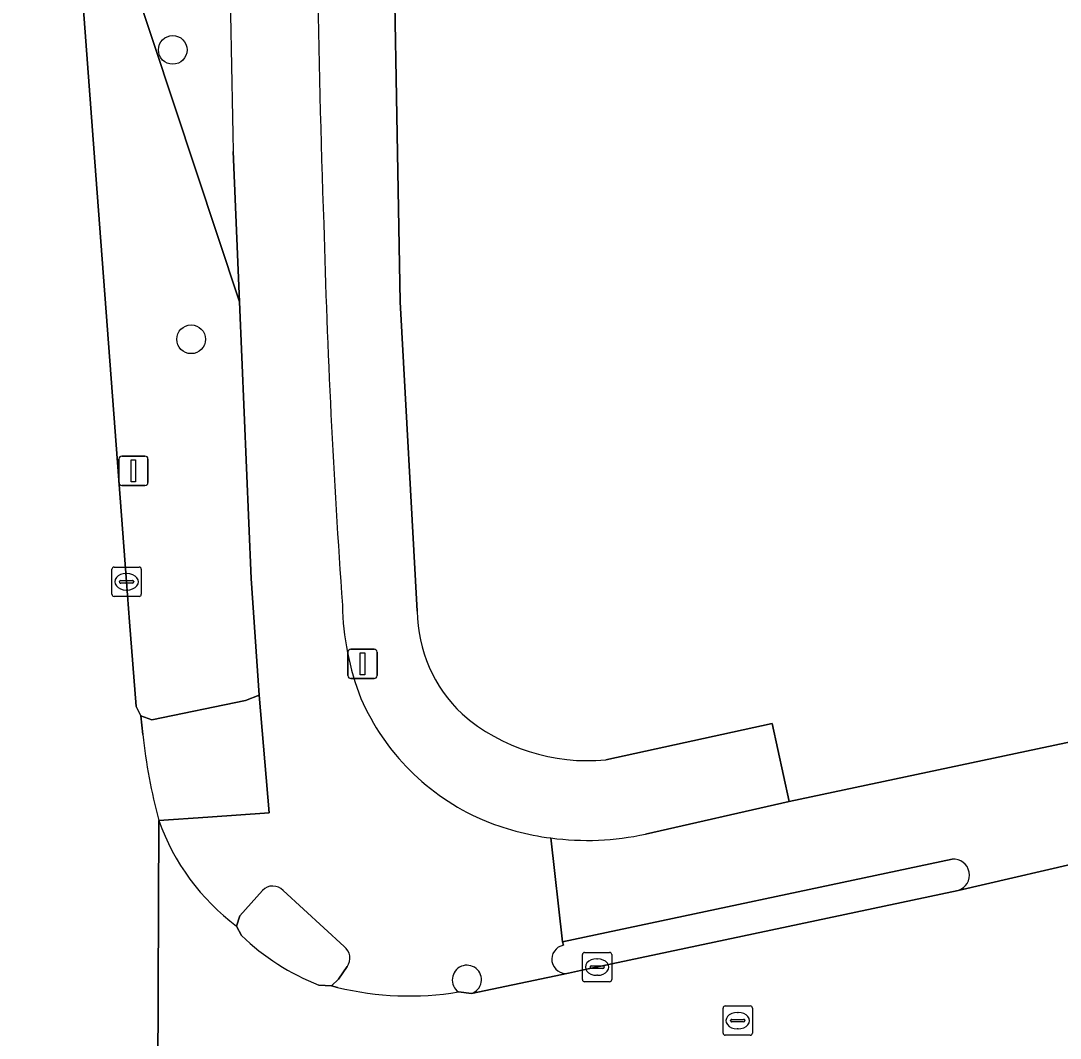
# Model space of a CAD drawing. Extents: x 160203 to 161530, y 379528 to 381797.
# Drawn here: x 160817.1 to 160852.5, y 380782 to 380816.66 of the extents above; entities that cross this region are included whole.
import ezdxf

# ---------------------------------------------------------------- set-up
doc = ezdxf.new("R2010")
doc.units = 0
for name, color, linetype in [('IMGEO_Berm_groen', 7, 'Continuous'), ('IMGEO_Boom', 7, 'Continuous'), ('IMGEO_Fietspad_open', 7, 'Continuous'), ('IMGEO_Kolk', 7, 'Continuous'), ('IMGEO_Lichtmast', 7, 'Continuous'), ('IMGEO_Loofbos', 7, 'Continuous'), ('IMGEO_Rijbaan_lokaal_gesloten', 7, 'Continuous'), ('IMGEO_Rioolput', 7, 'Continuous'), ('IMGEO_Verkeerseiland_open', 7, 'Continuous'), ('IMGEO_Voetpad_open', 7, 'Continuous')]:
    doc.layers.add(name, color=color, linetype=linetype)

msp = doc.modelspace()

# ---------------------------------------------------------------- linework, layer by layer
at = {"layer": 'IMGEO_Berm_groen'}
msp.add_lwpolyline([(160817.095, 380845.723), (160817.287, 380842.711), (160817.446, 380840.492), (160817.997, 380833.131), (160818.626, 380824.938), (160824.542, 380807.084), (160824.325, 380812.214)], dxfattribs=at)
msp.add_lwpolyline([(160824.542, 380807.084), (160818.626, 380824.938), (160819.081, 380819.022), (160819.649, 380811.404), (160820.7, 380797.552), (160820.794, 380796.184), (160821.024, 380793.3), (160821.182, 380792.983), (160821.563, 380792.852), (160824.754, 380793.504), (160825.217, 380793.686), (160824.941, 380797.67)], close=True, dxfattribs=at)
msp.add_arc((161412.084, 380824.945), 587.897, 179.422599, 181.240802, dxfattribs=at)
at = {"layer": 'IMGEO_Boom'}
for centre in [(160822.271, 380815.671), (160822.897, 380805.813)]:
    msp.add_circle(centre, 0.489, dxfattribs=at)
at = {"layer": 'IMGEO_Fietspad_open'}
for points in [[(160866.227, 380794.936), (160843.264, 380790.068), (160838.376, 380788.96)], [(160835.148, 380788.825), (160835.546, 380785.293), (160848.82, 380788.109)], [(160849.023, 380787.038), (160853.823, 380788.153)]]:
    msp.add_lwpolyline(points, dxfattribs=at)
for centre, radius, start, end in [((160836.379, 380798.043), 9.3, 262.392, 282.3976), ((160848.856, 380787.561), 0.549, 287.6547, 93.8106)]:
    msp.add_arc(centre, radius, start, end, dxfattribs=at)
at = {"layer": 'IMGEO_Kolk'}
for p, q in [((160820.199, 380797.126), (160820.199, 380797.978)), ((160820.274, 380798.052), (160821.126, 380798.052)), ((160821.2, 380797.978), (160821.2, 380797.126)), ((160820.458, 380797.546), (160820.458, 380797.558)), ((160820.896, 380797.509), (160820.498, 380797.509)), ((160820.501, 380797.595), (160820.899, 380797.595)), ((160820.687, 380797.832), (160820.712, 380797.832)), ((160820.942, 380797.558), (160820.942, 380797.546)), ((160820.71, 380797.272), (160820.685, 380797.272)), ((160821.126, 380797.052), (160820.274, 380797.052)), ((160836.223, 380784.001), (160836.223, 380784.853)), ((160836.298, 380784.927), (160837.15, 380784.927)), ((160837.224, 380784.853), (160837.224, 380784.001)), ((160836.482, 380784.421), (160836.482, 380784.433)), ((160836.525, 380784.47), (160836.923, 380784.47)), ((160836.711, 380784.707), (160836.736, 380784.707)), ((160836.966, 380784.433), (160836.966, 380784.421)), ((160836.92, 380784.384), (160836.522, 380784.384)), ((160836.734, 380784.147), (160836.709, 380784.147)), ((160837.15, 380783.927), (160836.298, 380783.927))]:
    msp.add_line(p, q, dxfattribs=at)
for points in [[(160820.199, 380797.126), (160820.199, 380797.978)], [(160820.274, 380798.052), (160821.126, 380798.052)], [(160821.2, 380797.978), (160821.2, 380797.126)], [(160821.126, 380797.052), (160820.274, 380797.052)], [(160836.223, 380784.001), (160836.223, 380784.853)], [(160836.298, 380784.927), (160837.15, 380784.927)], [(160837.224, 380784.853), (160837.224, 380784.001)], [(160837.15, 380783.927), (160836.298, 380783.927)]]:
    msp.add_lwpolyline(points, dxfattribs=at)
for centre, radius, start, end in [((160820.276, 380797.976), 0.0765, 91.552, 178.448), ((160820.276, 380797.976), 0.0765, 91.552, 178.448), ((160821.124, 380797.976), 0.0765, 1.552, 88.448), ((160821.124, 380797.976), 0.0765, 1.552, 88.448), ((160820.498, 380797.555), 0.0403, 85.8775, 175.7526), ((160820.495, 380797.545), 0.0366, 178.938, 274.7102), ((160820.899, 380797.552), 0.043, 264.8664, 352.4533), ((160820.903, 380797.557), 0.0386, 1.7309, 96.639), ((160820.276, 380797.128), 0.0765, 181.552, 268.448), ((160820.276, 380797.128), 0.0765, 181.552, 268.448), ((160821.124, 380797.128), 0.0765, 271.552, 358.448), ((160821.124, 380797.128), 0.0765, 271.552, 358.448), ((160836.3, 380784.851), 0.0765, 91.552, 178.448), ((160836.3, 380784.851), 0.0765, 91.552, 178.448), ((160837.148, 380784.851), 0.0765, 1.552, 88.448), ((160837.148, 380784.851), 0.0765, 1.552, 88.448), ((160836.522, 380784.43), 0.0403, 85.8775, 175.7526), ((160836.519, 380784.42), 0.0366, 178.938, 274.7102), ((160836.923, 380784.427), 0.043, 264.8664, 352.4533), ((160836.927, 380784.432), 0.0386, 1.7309, 96.639), ((160836.3, 380784.003), 0.0765, 181.552, 268.448), ((160836.3, 380784.003), 0.0765, 181.552, 268.448), ((160837.148, 380784.003), 0.0765, 271.552, 358.448), ((160837.148, 380784.003), 0.0765, 271.552, 358.448)]:
    msp.add_arc(centre, radius, start, end, dxfattribs=at)
for centre, major_axis, ratio, start_param, end_param in [((160820.686, 380797.552), (-0.387, 0.002), 0.722429, 4.712389, 7.853982), ((160820.711, 380797.552), (-0.39, 0.002), 0.717154, 1.570796, 4.712389), ((160836.71, 380784.427), (-0.387, 0.002), 0.722429, 4.712389, 7.853982), ((160836.735, 380784.427), (-0.39, 0.002), 0.717154, 1.570796, 4.712389)]:
    msp.add_ellipse(centre, major_axis=major_axis, ratio=ratio, start_param=start_param, end_param=end_param, dxfattribs=at)
at = {"layer": 'IMGEO_Lichtmast'}
for p, q in [((160820.535, 380801.833), (160821.325, 380801.833)), ((160821.325, 380801.833), (160820.535, 380801.833)), ((160820.435, 380800.933), (160820.435, 380801.733)), ((160820.435, 380801.733), (160820.435, 380800.933)), ((160821.425, 380801.733), (160821.425, 380800.933)), ((160821.425, 380800.933), (160821.425, 380801.733)), ((160821.325, 380800.833), (160820.535, 380800.833)), ((160820.535, 380800.833), (160821.325, 380800.833)), ((160828.239, 380794.356), (160828.239, 380795.156)), ((160828.239, 380795.156), (160828.239, 380794.356)), ((160828.339, 380795.256), (160829.129, 380795.256)), ((160829.129, 380795.256), (160828.339, 380795.256)), ((160829.229, 380795.156), (160829.229, 380794.356)), ((160829.229, 380794.356), (160829.229, 380795.156)), ((160829.129, 380794.256), (160828.339, 380794.256)), ((160828.339, 380794.256), (160829.129, 380794.256))]:
    msp.add_line(p, q, dxfattribs=at)
for points in [[(160820.855, 380801.708), (160821.005, 380801.708), (160821.005, 380800.958), (160820.855, 380800.958), (160820.855, 380801.708)], [(160828.659, 380795.131), (160828.809, 380795.131), (160828.809, 380794.381), (160828.659, 380794.381), (160828.659, 380795.131)]]:
    msp.add_lwpolyline(points, dxfattribs=at)
for centre, start, end in [((160820.535, 380801.733), 90, 180), ((160820.535, 380801.733), 90, 180), ((160821.325, 380801.733), 0, 90), ((160821.325, 380801.733), 360, 90), ((160820.535, 380800.933), 180, 270), ((160820.535, 380800.933), 180, 270), ((160821.325, 380800.933), 270, 0), ((160821.325, 380800.933), 270, 0), ((160828.339, 380795.156), 90, 180), ((160828.339, 380795.156), 90, 180), ((160829.129, 380795.156), 0, 90), ((160829.129, 380795.156), 360, 90), ((160828.339, 380794.356), 180, 270), ((160828.339, 380794.356), 180, 270), ((160829.129, 380794.356), 270, 0), ((160829.129, 380794.356), 270, 0)]:
    msp.add_arc(centre, 0.1, start, end, dxfattribs=at)
at = {"layer": 'IMGEO_Loofbos'}
for points in [[(160829.709, 380824.227), (160830.02, 380807.09), (160830.594, 380796.55)], [(160837.018, 380791.49), (160842.683, 380792.729), (160843.264, 380790.068), (160866.227, 380794.936)]]:
    msp.add_lwpolyline(points, dxfattribs=at)
for centre, radius, start, end in [((160835.494, 380796.605), 4.9, 180.6382, 226.5347), ((160836.385, 380797.971), 6.511, 229.1124, 275.5768)]:
    msp.add_arc(centre, radius, start, end, dxfattribs=at)
at = {"layer": 'IMGEO_Rijbaan_lokaal_gesloten'}
for points in [[(160821.252, 380792.345), (160821.182, 380792.983), (160821.024, 380793.3), (160820.794, 380796.184), (160820.7, 380797.552), (160819.649, 380811.404), (160819.081, 380819.022), (160818.626, 380824.938), (160817.997, 380833.131), (160817.446, 380840.492), (160817.287, 380842.711), (160817.095, 380845.723)], [(160973.459, 380813.577), (160967.844, 380812.403), (160962.393, 380811.294), (160868.994, 380791.387), (160853.823, 380788.153), (160849.023, 380787.038), (160836.261, 380784.329), (160835.746, 380784.22), (160832.445, 380783.527), (160832.003, 380783.58)], [(160821.798, 380789.42), (160821.715, 380769.16), (160821.761, 380769.432)], [(160822.457, 380714.472), (160822.123, 380737.606), (160821.944, 380750), (160821.921, 380751.544), (160821.717, 380761.983), (160821.718, 380762.157), (160821.734, 380765.601), (160821.734, 380765.707), (160821.732, 380766.281), (160821.715, 380769.16), (160821.798, 380789.42)], [(160824.611, 380785.499), (160824.442, 380785.823)], [(160827.884, 380783.737), (160827.678, 380783.794), (160827.242, 380783.811)]]:
    msp.add_lwpolyline(points, dxfattribs=at)
for centre, radius, start, end in [((160840.592, 380794.442), 19.453, 186.1872, 194.9598), ((160829.068, 380791.993), 7.712, 199.4937, 233.1424), ((160830.365, 380791.572), 8.366, 226.5491, 248.084), ((160830.329, 380793.776), 10.333, 256.3115, 279.3229)]:
    msp.add_arc(centre, radius, start, end, dxfattribs=at)
at = {"layer": 'IMGEO_Rioolput'}
for p, q in [((160841.012, 380782.178), (160841.012, 380783.03)), ((160841.087, 380783.104), (160841.939, 380783.104)), ((160842.013, 380783.03), (160842.013, 380782.178)), ((160841.314, 380782.647), (160841.712, 380782.647)), ((160841.5, 380782.884), (160841.525, 380782.884)), ((160841.271, 380782.598), (160841.271, 380782.61)), ((160841.709, 380782.561), (160841.311, 380782.561)), ((160841.523, 380782.324), (160841.498, 380782.324)), ((160841.755, 380782.61), (160841.755, 380782.598)), ((160841.939, 380782.104), (160841.087, 380782.104))]:
    msp.add_line(p, q, dxfattribs=at)
for points in [[(160841.012, 380782.178), (160841.012, 380783.03)], [(160841.087, 380783.104), (160841.939, 380783.104)], [(160842.013, 380783.03), (160842.013, 380782.178)], [(160841.939, 380782.104), (160841.087, 380782.104)]]:
    msp.add_lwpolyline(points, dxfattribs=at)
for centre, radius, start, end in [((160841.089, 380783.028), 0.0765, 91.552, 178.448), ((160841.089, 380783.028), 0.0765, 91.552, 178.448), ((160841.937, 380783.028), 0.0765, 1.552, 88.448), ((160841.937, 380783.028), 0.0765, 1.552, 88.448), ((160841.311, 380782.607), 0.0403, 85.8775, 175.7526), ((160841.716, 380782.609), 0.0386, 1.7309, 96.639), ((160841.308, 380782.597), 0.0366, 178.938, 274.7102), ((160841.712, 380782.604), 0.043, 264.8664, 352.4533), ((160841.089, 380782.18), 0.0765, 181.552, 268.448), ((160841.089, 380782.18), 0.0765, 181.552, 268.448), ((160841.937, 380782.18), 0.0765, 271.552, 358.448), ((160841.937, 380782.18), 0.0765, 271.552, 358.448)]:
    msp.add_arc(centre, radius, start, end, dxfattribs=at)
for centre, major_axis, ratio, start_param, end_param in [((160841.499, 380782.604), (-0.387, 0.002), 0.722429, 4.712389, 7.853982), ((160841.524, 380782.604), (-0.39, 0.002), 0.717154, 1.570796, 4.712389)]:
    msp.add_ellipse(centre, major_axis=major_axis, ratio=ratio, start_param=start_param, end_param=end_param, dxfattribs=at)
at = {"layer": 'IMGEO_Verkeerseiland_open'}
for points in [[(160848.82, 380788.109), (160835.546, 380785.293), (160835.578, 380785.171)], [(160825.329, 380787.039), (160824.551, 380786.174), (160824.442, 380785.823), (160824.611, 380785.499)], [(160828.109, 380785.133), (160826.029, 380787.038)], [(160835.746, 380784.22), (160836.261, 380784.329), (160849.023, 380787.038)], [(160827.242, 380783.811), (160827.678, 380783.794), (160827.914, 380784.016), (160828.207, 380784.442)], [(160832.003, 380783.58), (160832.445, 380783.527)]]:
    msp.add_lwpolyline(points, dxfattribs=at)
for centre, radius, start, end in [((160848.856, 380787.561), 0.549, 287.6547, 93.8106), ((160825.679, 380786.704), 0.484, 43.6594, 136.1769), ((160830.365, 380791.572), 8.366, 226.5491, 248.084), ((160827.812, 380784.738), 0.494, 323.0948, 53.0493), ((160835.663, 380784.696), 0.483, 100.0871, 279.9495), ((160832.296, 380783.99), 0.504, 112.8548, 234.4792), ((160832.288, 380783.996), 0.495, 288.4678, 112.3595)]:
    msp.add_arc(centre, radius, start, end, dxfattribs=at)
at = {"layer": 'IMGEO_Voetpad_open'}
for points in [[(160830.594, 380796.55), (160830.02, 380807.09), (160829.709, 380824.227)], [(160824.325, 380812.214), (160824.542, 380807.084), (160824.941, 380797.67), (160825.217, 380793.686), (160825.551, 380789.681), (160823.471, 380789.536), (160821.798, 380789.42)], [(160821.798, 380789.42), (160823.471, 380789.536), (160825.551, 380789.681), (160825.217, 380793.686), (160824.754, 380793.504), (160821.563, 380792.852), (160821.182, 380792.983), (160821.252, 380792.345)], [(160838.376, 380788.96), (160843.264, 380790.068), (160842.683, 380792.729), (160837.018, 380791.49)], [(160835.578, 380785.171), (160835.546, 380785.293), (160835.148, 380788.825)], [(160824.442, 380785.823), (160824.551, 380786.174), (160825.329, 380787.039)], [(160826.029, 380787.038), (160828.109, 380785.133)], [(160828.207, 380784.442), (160827.914, 380784.016), (160827.678, 380783.794), (160827.884, 380783.737)], [(160832.445, 380783.527), (160835.746, 380784.22)]]:
    msp.add_lwpolyline(points, dxfattribs=at)
for centre, radius, start, end in [((161412.084, 380824.945), 587.897, 179.422599, 181.240802), ((161212.002, 380823.493), 384.834, 179.44864, 182.048), ((161212.002, 380823.493), 384.834, 179.44864, 182.048), ((161124.41, 380817.741), 297.105, 181.54319, 184.04952), ((161124.41, 380817.741), 297.105, 181.54319, 184.04952), ((160837.209, 380796.93), 9.164, 181.0647, 201.4652), ((160837.209, 380796.93), 9.164, 181.0647, 201.4652), ((160835.494, 380796.605), 4.9, 180.6382, 226.5347), ((160835.989, 380796.762), 7.972, 203.5476, 246.4524), ((160835.989, 380796.762), 7.972, 203.5476, 246.4524), ((160836.385, 380797.971), 6.511, 229.1124, 275.5768), ((160840.592, 380794.442), 19.453, 186.1872, 194.9598), ((160829.068, 380791.993), 7.712, 199.4937, 233.1424), ((160836.371, 380798.065), 9.321, 247.4982, 262.4595), ((160836.371, 380798.065), 9.321, 247.4982, 262.4595), ((160836.379, 380798.043), 9.3, 262.392, 282.3976), ((160825.679, 380786.704), 0.484, 43.6594, 136.1769), ((160827.812, 380784.738), 0.494, 323.0948, 53.0493), ((160835.663, 380784.696), 0.483, 100.0871, 279.9495), ((160832.296, 380783.99), 0.504, 112.8548, 234.4792), ((160832.288, 380783.996), 0.495, 288.4678, 112.3595), ((160830.329, 380793.776), 10.333, 256.3115, 279.3229)]:
    msp.add_arc(centre, radius, start, end, dxfattribs=at)

doc.saveas('drawing.dxf')
